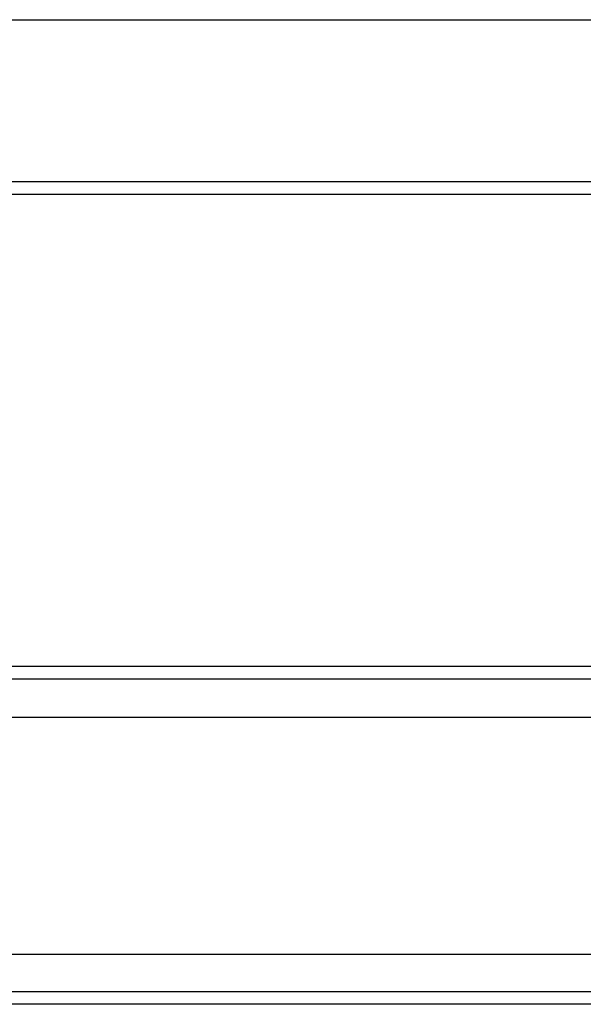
# Model space of a CAD drawing. Header units: millimetres. Extents: x 2891 to 6329, y -1599 to 860.
# Tile 465 of 620: x 5416 to 5439, y -582 to -543. Entities that reach past the tile are written whole.
import ezdxf
from ezdxf.lldxf.tags import DXFTag

# ---------------------------------------------------------------- set-up
doc = ezdxf.new("R2010")
doc.units = ezdxf.units.MM
doc.layers.get('0').update_dxf_attribs({"linetype": 'CONTINUOUS'})
tags = doc.linetypes.add('DASHED', pattern=[25.72, 12.86, -12.86]).pattern_tags.tags
tags[6:7] = [DXFTag(74, 4), DXFTag(75, 0), DXFTag(340, '0'), DXFTag(46, 0.0), DXFTag(50, 0.0), DXFTag(44, 0.0), DXFTag(45, 0.0)]
tags[4:5] = [DXFTag(74, 4), DXFTag(75, 0), DXFTag(340, '0'), DXFTag(46, 0.0), DXFTag(50, 0.0), DXFTag(44, 0.0), DXFTag(45, 0.0)]

msp = doc.modelspace()

# ---------------------------------------------------------------- linework, layer by layer
at = {"linetype": 'Continuous'}
for p, q in [((5378.438, -542.563), (5476.532, -542.563)), ((5638.106, -549.063), (5374.932, -549.063)), ((5633.42, -568.513), (5374.932, -568.513)), ((5630.637, -580.063), (5374.932, -580.063)), ((5630.155, -582.063), (5374.932, -582.063))]:
    msp.add_line(p, q, dxfattribs=at)
msp.add_line((5286.932, -549.563), (5928.932, -549.563))
at = {"linetype": 'DASHED'}
for p, q in [((5632.926, -570.563), (5374.932, -570.563)), ((5630.276, -581.563), (5374.932, -581.563))]:
    msp.add_line(p, q, dxfattribs=at)
at = {"linetype": 'Continuous'}
msp.add_open_spline([(5633.3, -569.013), (5374.932, -569.013)], degree=1, dxfattribs=at)

doc.saveas('drawing.dxf')
